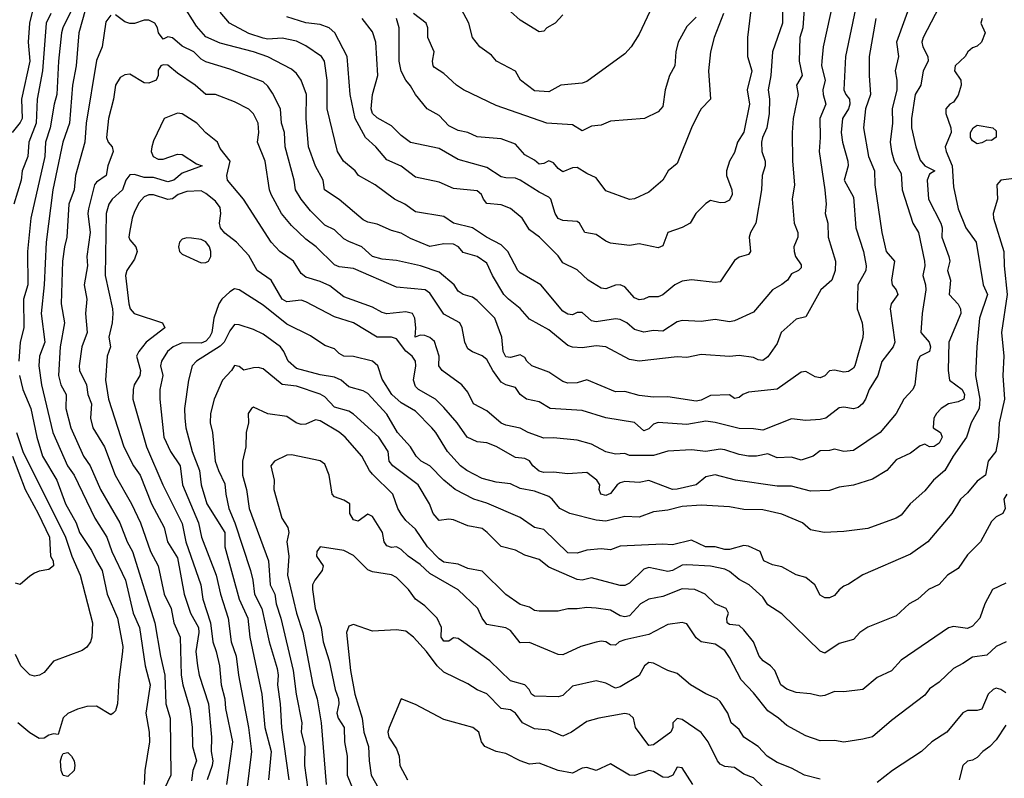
# Model space of a CAD drawing. Header units: metres. Extents: x -46681 to -43747, y -240911 to -237677.
# Tile 729 of 1056: x -45966 to -45863, y -238372 to -238292. Entities that reach past the tile are written whole.
import ezdxf

# ---------------------------------------------------------------- set-up
doc = ezdxf.new("R2010")
doc.units = ezdxf.units.M
doc.layers.add('CONTOUR_INDEX', color=1, linetype='Continuous')
doc.layers.add('CONTOUR_INTER', color=3, linetype='Continuous')

msp = doc.modelspace()

# ---------------------------------------------------------------- linework, layer by layer
at = {"layer": 'CONTOUR_INDEX'}
for points, elevation in [([(-45878.38, -238291.02), (-45879.42, -238296.02), (-45879.59, -238299.52), (-45879.4, -238300.02), (-45879.02, -238300.52), (-45878.96, -238301.02), (-45879.12, -238301.52), (-45879.74, -238302.52), (-45879.9, -238304.02), (-45879.75, -238305.02), (-45879.17, -238307.02), (-45879.16, -238307.52), (-45879.57, -238309.02), (-45878.6, -238310.8), (-45878.33, -238314.02), (-45877.53, -238316.52), (-45877.25, -238318.02), (-45877.29, -238318.52), (-45878.12, -238320.02), (-45878.2, -238322.52), (-45877.68, -238324.02), (-45877.56, -238325.02), (-45877.6, -238325.56), (-45878.44, -238328.52), (-45878.6, -238328.77), (-45879.1, -238329.11), (-45879.6, -238329.17), (-45880.6, -238328.97), (-45881.1, -238329.03), (-45881.6, -238329.58), (-45882.1, -238329.77), (-45882.6, -238329.66), (-45883.6, -238329.11), (-45884.1, -238329.18), (-45886.6, -238330.98), (-45889.6, -238331.29), (-45890.21, -238331.52), (-45890.6, -238331.86), (-45891.1, -238331.94), (-45891.6, -238331.58), (-45893.6, -238331.63), (-45894.6, -238332.12), (-45895.1, -238332.23), (-45898.1, -238331.78), (-45899.6, -238331.82), (-45901.1, -238331.62), (-45902.6, -238331.22), (-45903.6, -238331.26), (-45906.6, -238329.99), (-45907.6, -238330.3), (-45908.6, -238330.35), (-45909.1, -238330.16), (-45910.6, -238329.19), (-45912.38, -238328.52), (-45912.9, -238328.02), (-45913.1, -238327.63), (-45913.6, -238327.38), (-45914.6, -238327.63), (-45915.1, -238327.56), (-45915.37, -238327.02), (-45915.52, -238325.52), (-45916.26, -238323.52), (-45918.1, -238321.66), (-45918.6, -238321.3), (-45919.6, -238321.01), (-45920.1, -238320.67), (-45920.53, -238320.02), (-45922.1, -238318.69), (-45924.08, -238318.02), (-45926.6, -238317.46), (-45928.1, -238317.32), (-45929.1, -238317.02), (-45930.22, -238316.02), (-45931.6, -238315.47), (-45932.1, -238315.18), (-45933.1, -238314.24), (-45934.1, -238313.74), (-45935.6, -238312.23), (-45936.61, -238311.02), (-45937.19, -238310.02), (-45937.34, -238309.02), (-45938.29, -238305.52), (-45938.35, -238304.02), (-45938.66, -238303.02), (-45938.76, -238301.52), (-45939.6, -238299.87), (-45940.1, -238299.15), (-45940.6, -238298.69), (-45944.1, -238297.36), (-45946.6, -238296.6), (-45947.1, -238296.29), (-45947.88, -238295.52), (-45949.1, -238294.94), (-45950.1, -238294.05), (-45950.6, -238293.96), (-45951.1, -238294.19), (-45951.58, -238293.52), (-45951.67, -238293.02), (-45951.98, -238292.52), (-45952.6, -238292.21), (-45953.1, -238292.2), (-45954.1, -238292.57), (-45954.6, -238292.57), (-45955.1, -238292.39), (-45956.1, -238291.63)], 115), ([(-45956.6, -238291.67), (-45957.1, -238292.39), (-45957.49, -238295.02), (-45958.1, -238296.45), (-45959.16, -238303.02), (-45959.32, -238305.02), (-45960.29, -238308.52), (-45960.42, -238310.02), (-45960.99, -238311.52), (-45961.19, -238315.02), (-45961.46, -238316.02), (-45961.66, -238317.52), (-45961.81, -238322.02), (-45961.46, -238324.02), (-45961.9, -238326.52), (-45962.09, -238329.52), (-45961.83, -238330.52), (-45961.28, -238331.52), (-45961.3, -238333.02), (-45960.78, -238335.02), (-45959.45, -238338.02), (-45958.76, -238339.02), (-45957.66, -238341.52), (-45955.65, -238345.02), (-45954.88, -238347.02), (-45954.32, -238348.02), (-45951.96, -238355.52), (-45951.38, -238359.02), (-45950.9, -238361.02), (-45950.81, -238364.02), (-45950.35, -238365.52), (-45950.28, -238371.52), (-45951.71, -238374.52)], 115), ([(-45892.24, -238291.52), (-45893.22, -238294.02), (-45893.59, -238295.52), (-45893.82, -238297.52), (-45893.6, -238300.52), (-45894.58, -238301.52), (-45894.87, -238302.02), (-45895.6, -238303.52), (-45897.1, -238307.27), (-45898.05, -238308.02), (-45898.63, -238309.02), (-45900.1, -238310.28), (-45901.6, -238310.99), (-45902.1, -238311.06), (-45904.6, -238310.14), (-45905.6, -238308.77), (-45906.6, -238308.33), (-45907.6, -238307.67), (-45908.1, -238307.73), (-45909.1, -238308.14), (-45909.6, -238307.78), (-45910.1, -238307.2), (-45910.6, -238306.99), (-45911.1, -238307.27), (-45911.6, -238307.33), (-45912.1, -238306.9), (-45913.1, -238306.37), (-45914.1, -238305.23), (-45915.6, -238304.66), (-45918.1, -238304.48), (-45919.1, -238304.01), (-45920.1, -238303.81), (-45921.1, -238303.3), (-45922.1, -238302.23), (-45923.37, -238301.52), (-45924.58, -238300.02), (-45925.1, -238299.11), (-45925.6, -238298.52), (-45926.1, -238297.56), (-45926.3, -238296.52), (-45926.31, -238293.02), (-45926.58, -238292.02)], 120), ([(-45860.6, -238308.7), (-45863.1, -238309), (-45863.53, -238309.52), (-45863.48, -238311.02), (-45863.93, -238312.52), (-45863.89, -238313.02), (-45862.8, -238316.52), (-45862.77, -238318.02), (-45862.44, -238321.02), (-45863.03, -238325.02), (-45862.8, -238327.52), (-45862.91, -238329.52), (-45862.72, -238332.02), (-45863.28, -238334.52), (-45863.36, -238336.02), (-45863.65, -238337.52), (-45864.43, -238338.52), (-45864.72, -238340.02), (-45865.6, -238340.65), (-45866.6, -238341.85), (-45867.35, -238342.52), (-45868.26, -238344.02), (-45870.79, -238347.02), (-45872.6, -238348.32), (-45877.6, -238350.46), (-45879.1, -238351.47), (-45879.6, -238351.67), (-45880.1, -238352.04), (-45880.6, -238352.66), (-45881.1, -238352.89), (-45881.6, -238352.88), (-45882.1, -238352.6), (-45882.65, -238351.52), (-45883.6, -238350.76), (-45884.6, -238350.48), (-45886.1, -238349.62), (-45887.1, -238349.44), (-45888.01, -238349.02), (-45888.4, -238348.02), (-45889.6, -238347.45), (-45890.1, -238347.41), (-45891.6, -238347.83), (-45892.1, -238347.8), (-45893.1, -238347.52), (-45894.14, -238347.52), (-45895.6, -238346.83), (-45897.6, -238347.34), (-45898.6, -238347.24), (-45903.1, -238347.46), (-45904.1, -238347.84), (-45905.1, -238347.75), (-45906.6, -238347.89), (-45907.6, -238348.21), (-45908.6, -238348.16), (-45911.1, -238345.7), (-45912.1, -238345.51), (-45913.6, -238344.46), (-45917.1, -238342.96), (-45918.45, -238342.52), (-45920.42, -238341.52), (-45921.6, -238340.54), (-45923.1, -238339.03), (-45923.99, -238338.52), (-45924.52, -238338.02), (-45925.13, -238337.02), (-45926.47, -238335.52), (-45927.6, -238333.59), (-45929.6, -238331.44), (-45930.1, -238331.15), (-45931.6, -238330.71), (-45932.41, -238330.02), (-45933.1, -238329.7), (-45934.6, -238329.47), (-45937.1, -238328.81), (-45937.97, -238328.02), (-45938.4, -238327.02), (-45938.76, -238326.52), (-45940.6, -238325.2), (-45941.6, -238324.71), (-45943.1, -238324.23), (-45943.6, -238324.19), (-45944.1, -238324.85), (-45944.67, -238326.02), (-45945.1, -238326.47), (-45947.6, -238328.02), (-45948.04, -238328.52), (-45948.44, -238330.02), (-45948.85, -238333.02), (-45948.83, -238334.02), (-45948.72, -238335.02), (-45948.05, -238337.52), (-45947.29, -238339.52), (-45947.1, -238341.02), (-45946.49, -238343.02), (-45944.61, -238346.02), (-45944.63, -238347.52), (-45943.12, -238353.02), (-45942.21, -238355.02), (-45942, -238357.02), (-45940.73, -238363.02), (-45940.41, -238366.52), (-45939.75, -238369.02), (-45940.03, -238372.02)], 110), ([(-45888.1, -238372.75), (-45889.1, -238371.8), (-45890.1, -238371.43), (-45891.1, -238370.72), (-45892.1, -238370.61), (-45892.6, -238370.36), (-45892.88, -238370.02), (-45893.86, -238368.02), (-45894.6, -238367.04), (-45896.6, -238365.66), (-45897.1, -238365.58), (-45897.57, -238366.02), (-45897.55, -238366.52), (-45897.76, -238367.02), (-45899.6, -238368.35), (-45900.1, -238368.41), (-45901.5, -238366.52), (-45901.71, -238365.52), (-45902.1, -238365.15), (-45902.6, -238365.05), (-45905.33, -238365.52), (-45906.6, -238365.89), (-45908.2, -238367.02), (-45909.1, -238367.42), (-45910.6, -238366.81), (-45912.1, -238366.64), (-45913.35, -238366.02), (-45914.1, -238365.02), (-45914.6, -238364.67), (-45915.6, -238364.52), (-45917.1, -238362.98), (-45918.1, -238362.57), (-45919.1, -238361.93), (-45921.6, -238360.69), (-45922.32, -238360.02), (-45923.45, -238358.52), (-45924.8, -238357.02), (-45925.6, -238356.41), (-45926.6, -238356.25), (-45929.1, -238356.38), (-45931.1, -238355.71), (-45931.6, -238355.87), (-45931.85, -238356.52), (-45931.41, -238360.52), (-45930.95, -238363.02), (-45930.2, -238365.52), (-45930.01, -238367.02), (-45929.53, -238368.52), (-45929.46, -238370.02), (-45929.23, -238371.52), (-45927.86, -238374.02)], 105), ([(-45862.6, -238366.28), (-45863.6, -238367.81), (-45864.26, -238368.52), (-45865.02, -238369.02), (-45865.6, -238369.66), (-45866.1, -238369.95), (-45866.6, -238370.04), (-45867.09, -238370.52), (-45867.5, -238372.02)], 105)]:
    msp.add_lwpolyline(points, dxfattribs=dict(at, elevation=elevation))
at = {"layer": 'CONTOUR_INTER'}
for points, elevation in [([(-45958.6, -238288.77), (-45959.96, -238293.52), (-45960.21, -238297.02), (-45960.61, -238299.02), (-45960.94, -238303.02), (-45961.63, -238305.02), (-45962.67, -238310.02), (-45963.39, -238315.52), (-45963.6, -238320.02), (-45963.91, -238323.02), (-45963.52, -238326.02), (-45964.06, -238327.52), (-45964.13, -238328.52), (-45963.85, -238330.52), (-45962.67, -238335.52), (-45961.13, -238339.02), (-45960.42, -238340.02), (-45958.25, -238344.52), (-45957.01, -238346.52), (-45956.47, -238348.02), (-45955.03, -238351.02), (-45954.25, -238354.52), (-45953.56, -238356.02), (-45952.99, -238360.02), (-45952.44, -238362.02), (-45952.9, -238365.02), (-45952.57, -238367.02), (-45952.54, -238368.02), (-45953.01, -238371.02), (-45953.09, -238372.52)], 116), ([(-45898.6, -238288.34), (-45901.1, -238293.69), (-45901.93, -238295.02), (-45902.6, -238295.76), (-45906.6, -238298.65), (-45907.1, -238298.82), (-45909.33, -238299.02), (-45910.6, -238299.73), (-45912.1, -238299.62), (-45913.55, -238298.52), (-45914.1, -238297.55), (-45916.09, -238296.52), (-45916.6, -238295.9), (-45917.83, -238295.02), (-45918.59, -238294.02), (-45919, -238292.52), (-45919.81, -238291.02)], 122), ([(-45964.39, -238289.52), (-45965.11, -238292.52), (-45965.25, -238294.52), (-45965.09, -238296.52), (-45965.95, -238300.52), (-45965.91, -238302.52), (-45966.1, -238302.94), (-45966.96, -238304.02)], 119), ([(-45872.47, -238290.02), (-45874.07, -238294.52), (-45873.87, -238296.02), (-45874.23, -238297.52), (-45874.05, -238298.52), (-45874.05, -238299.52), (-45874.54, -238301.52), (-45874.48, -238303.02), (-45874.73, -238305.02), (-45874.61, -238306.02), (-45874.31, -238307.02), (-45873.6, -238308.33), (-45873.47, -238310.02), (-45872.37, -238313.52), (-45871.75, -238314.52), (-45871.15, -238317.52), (-45871.11, -238318.02), (-45871.32, -238319.02), (-45871.02, -238320.02), (-45871, -238320.52), (-45871.39, -238323.02), (-45871.53, -238325.02), (-45870.63, -238326.02), (-45870.49, -238326.52), (-45870.6, -238327.02), (-45871.6, -238327.52), (-45871.88, -238328.02), (-45872.14, -238330.52), (-45872.37, -238331.02), (-45873.31, -238332.02), (-45874.1, -238333.54), (-45875.8, -238335.52), (-45878.6, -238337.42), (-45879.6, -238337.52), (-45880.6, -238337.27), (-45881.1, -238337.42), (-45882.1, -238337.45), (-45882.84, -238338.02), (-45884.1, -238338.43), (-45885.1, -238338.13), (-45886.6, -238338.2), (-45887.6, -238337.76), (-45888.76, -238338.02), (-45889.6, -238338), (-45890.6, -238337.85), (-45892.1, -238337.34), (-45892.6, -238337.28), (-45894.1, -238337.52), (-45895.6, -238337.34), (-45898.1, -238337.48), (-45899.6, -238337.95), (-45902.1, -238337.93), (-45902.6, -238337.74), (-45903.6, -238337.8), (-45904.6, -238337.55), (-45906.1, -238336.76), (-45907.6, -238336.34), (-45910.1, -238336.07), (-45911.1, -238336.12), (-45912.74, -238335.52), (-45913.6, -238335.06), (-45915.1, -238334.77), (-45915.6, -238334.56), (-45917.1, -238333.24), (-45918.5, -238332.52), (-45919.1, -238331.3), (-45919.74, -238330.52), (-45921.79, -238329.02), (-45922.15, -238328.52), (-45922.12, -238327.52), (-45922.6, -238325.95), (-45923.1, -238325.55), (-45923.6, -238325.35), (-45924.1, -238325.3), (-45924.64, -238325.52), (-45924.56, -238324.52), (-45924.65, -238323.52), (-45924.9, -238323.02), (-45925.6, -238322.85), (-45927.6, -238323.06), (-45928.1, -238322.92), (-45929.1, -238322.35), (-45932.1, -238321.26), (-45933.6, -238320.13), (-45934.6, -238319.66), (-45936.1, -238319.2), (-45936.6, -238318.83), (-45937.39, -238317.52), (-45938.85, -238316.52), (-45939.75, -238315.52), (-45942.64, -238311.02), (-45944.32, -238309.02), (-45944.4, -238308.52), (-45944.05, -238307.02), (-45945.1, -238305.7), (-45945.38, -238305.02), (-45946.6, -238304.05), (-45947.57, -238303.02), (-45949.1, -238302.04), (-45949.6, -238301.98), (-45950.97, -238302.52), (-45952.1, -238304.88), (-45952.29, -238305.52), (-45952.34, -238306.02), (-45952.13, -238306.52), (-45951.6, -238306.8), (-45951.1, -238306.81), (-45949.6, -238306.3), (-45949.1, -238306.32), (-45947.6, -238307.31), (-45946.99, -238307.52), (-45949.1, -238308.29), (-45949.97, -238309.02), (-45950.6, -238309.2), (-45952.1, -238308.75), (-45953.1, -238308.74), (-45954.1, -238308.43), (-45954.6, -238308.46), (-45955.02, -238309.02), (-45955.35, -238310.02), (-45956.44, -238311.02), (-45956.81, -238311.52), (-45957.09, -238312.52), (-45957.18, -238319.02), (-45956.4, -238322.52), (-45956.39, -238323.02), (-45956.44, -238324.02), (-45956.79, -238325.52), (-45956.62, -238326.52), (-45956.97, -238327.52), (-45957.13, -238330.02), (-45956.83, -238332.02), (-45955.22, -238337.02), (-45954.2, -238339.02), (-45953.49, -238340.02), (-45952.31, -238343.02), (-45951, -238345.52), (-45950.65, -238347.02), (-45949.6, -238348.69), (-45948.87, -238352.52), (-45948.22, -238354.52), (-45947.39, -238356.02), (-45947.34, -238356.52), (-45947.65, -238358.52), (-45947.5, -238360.02), (-45947.32, -238361.02), (-45946.34, -238364.02), (-45946.01, -238367.52), (-45946.06, -238369.02), (-45945.89, -238370.02), (-45945.93, -238370.52), (-45946.48, -238372.02)], 113), ([(-45880.68, -238290.02), (-45881.76, -238295.02), (-45881.93, -238296.52), (-45881.94, -238297.02), (-45881.57, -238298.52), (-45881.8, -238299.52), (-45881.79, -238300.02), (-45881.51, -238301.02), (-45882.13, -238302.52), (-45882.08, -238304.52), (-45882.21, -238306.02), (-45881.6, -238310.02), (-45881.47, -238311.52), (-45881.56, -238312.52), (-45881.29, -238313.52), (-45881.26, -238315.02), (-45880.47, -238317.52), (-45880.5, -238318.52), (-45880.86, -238319.52), (-45882.02, -238320.52), (-45883.6, -238323.39), (-45884.6, -238323.62), (-45886.19, -238325.02), (-45886.6, -238326.19), (-45887.6, -238327.57), (-45888.1, -238327.95), (-45888.6, -238327.88), (-45889.1, -238327.64), (-45890.6, -238327.45), (-45891.6, -238327.55), (-45894.6, -238327.33), (-45896.1, -238327.66), (-45897.1, -238327.59), (-45901.1, -238328.03), (-45902.1, -238327.87), (-45904.6, -238326.51), (-45905.6, -238326.41), (-45907.1, -238326.63), (-45908.1, -238326.55), (-45908.6, -238326.39), (-45910.6, -238324.74), (-45912.6, -238323.61), (-45913.6, -238322.48), (-45914.83, -238321.52), (-45915.31, -238321.02), (-45916.5, -238319.02), (-45917.1, -238317.75), (-45918.1, -238317.02), (-45919.6, -238316.6), (-45920.08, -238316.02), (-45920.6, -238315.75), (-45921.6, -238315.71), (-45923.1, -238316), (-45925.1, -238315.14), (-45926.1, -238314.58), (-45927.1, -238314.32), (-45928.6, -238313.64), (-45929.6, -238313.42), (-45930.1, -238313.17), (-45932.6, -238311.06), (-45934.15, -238310.02), (-45934.29, -238309.02), (-45935.1, -238307.54), (-45935.83, -238305.52), (-45936.06, -238302.52), (-45936.02, -238300.02), (-45936.61, -238298.52), (-45937.1, -238297.8), (-45937.6, -238297.37), (-45940.1, -238296.07), (-45941.6, -238295.53), (-45945.1, -238294.63), (-45946.6, -238293.94), (-45947.6, -238292.82), (-45949.1, -238290.44)], 116), ([(-45886, -238289.52), (-45886.06, -238292.52), (-45887.11, -238295.52), (-45887.27, -238298.02), (-45887.56, -238299.52), (-45887.4, -238300.52), (-45887.43, -238302.02), (-45887.7, -238303.52), (-45888.15, -238304.52), (-45888.25, -238305.02), (-45888.23, -238306.02), (-45887.87, -238307.02), (-45887.87, -238307.52), (-45888.19, -238308.52), (-45888.26, -238310.02), (-45888.84, -238313.52), (-45889.41, -238314.52), (-45889.53, -238315.02), (-45889.42, -238316.52), (-45889.6, -238316.83), (-45890.6, -238317.12), (-45891.1, -238317.47), (-45892.6, -238319.69), (-45893.1, -238319.78), (-45895.6, -238319.5), (-45896.6, -238319.63), (-45897.37, -238320.02), (-45898.6, -238321.05), (-45899.1, -238321.26), (-45900.1, -238321.26), (-45900.6, -238321.51), (-45901.1, -238321.59), (-45901.6, -238321.39), (-45902.6, -238320.22), (-45903.09, -238320.02), (-45903.6, -238320.04), (-45904.6, -238320.44), (-45905.1, -238320.37), (-45906.46, -238319.52), (-45907.6, -238318.43), (-45909.1, -238317.7), (-45909.6, -238316.97), (-45911.58, -238315.02), (-45912.6, -238314.22), (-45913.38, -238313.02), (-45914.6, -238311.98), (-45915.6, -238311.6), (-45917.1, -238311.47), (-45917.46, -238311.02), (-45917.66, -238310.52), (-45918.1, -238310.13), (-45920.6, -238309.89), (-45922.1, -238309.24), (-45924.6, -238308.71), (-45926.1, -238307.53), (-45927.6, -238306.88), (-45928.75, -238305.52), (-45929.85, -238304.52), (-45930.94, -238302.52), (-45931.44, -238300.02), (-45931.77, -238296.02), (-45933.07, -238293.52), (-45933.67, -238293.02), (-45934.6, -238292.65), (-45936.1, -238292.48), (-45938.1, -238291.84)], 118), ([(-45960.63, -238291.02), (-45961.64, -238293.02), (-45961.78, -238293.52), (-45962.09, -238296.52), (-45962.27, -238300.02), (-45962.55, -238301.02), (-45962.94, -238303.52), (-45963.43, -238305.02), (-45963.53, -238306.52), (-45964.97, -238313.02), (-45965.32, -238316.52), (-45965.3, -238320.02), (-45965.76, -238321.52), (-45965.72, -238324.52), (-45966.1, -238326.02), (-45966.26, -238328.02)], 117), ([(-45869.6, -238290.8), (-45871.29, -238294.02), (-45871.43, -238294.52), (-45871.31, -238295.02), (-45870.77, -238296.02), (-45870.74, -238296.52), (-45871.27, -238297.52), (-45871.53, -238299.02), (-45872.11, -238300.02), (-45872.5, -238302.52), (-45872.5, -238303.52), (-45872.06, -238305.52), (-45871.6, -238306.93), (-45871.1, -238307.5), (-45870.05, -238308.02), (-45870.6, -238308.37), (-45870.86, -238309.02), (-45870.72, -238311.02), (-45869.42, -238313.52), (-45869.26, -238314.02), (-45869.3, -238315.02), (-45868.58, -238317.02), (-45868.48, -238317.52), (-45868.7, -238318.52), (-45868.41, -238319.52), (-45868.54, -238321.02), (-45867.6, -238322.04), (-45867.35, -238322.52), (-45867.3, -238323.02), (-45868.59, -238326.02), (-45868.64, -238329.02), (-45868.49, -238330.02), (-45867.18, -238331.02), (-45866.94, -238331.52), (-45867, -238332.02), (-45867.6, -238332.32), (-45868.6, -238332.51), (-45869.38, -238333.02), (-45869.88, -238333.52), (-45870.15, -238334.02), (-45870.22, -238335.02), (-45869.44, -238335.52), (-45869.26, -238336.02), (-45869.6, -238336.66), (-45870.1, -238336.98), (-45870.6, -238337.04), (-45871.1, -238336.74), (-45871.6, -238336.93), (-45872.6, -238337.71), (-45874.1, -238338.41), (-45875.1, -238339.53), (-45876.6, -238340.42), (-45878.6, -238341.05), (-45880.1, -238341.25), (-45881.1, -238341.61), (-45883.1, -238341.7), (-45885.1, -238341.17), (-45886.6, -238341.15), (-45890.98, -238340.52), (-45893.1, -238339.98), (-45894.1, -238340.19), (-45895.1, -238341.03), (-45897.1, -238341.49), (-45897.6, -238341.51), (-45900.1, -238340.58), (-45901.1, -238340.78), (-45902.6, -238340.67), (-45903.1, -238340.8), (-45903.4, -238341.02), (-45904.1, -238341.94), (-45904.6, -238342.13), (-45905.13, -238342.02), (-45905.29, -238341.52), (-45905.22, -238341.02), (-45905.55, -238340.52), (-45906.6, -238339.73), (-45908.6, -238339.86), (-45910.1, -238339.7), (-45911.1, -238339.73), (-45911.6, -238339.57), (-45912.27, -238339.02), (-45912.6, -238338.5), (-45913.1, -238338.25), (-45914.1, -238338.16), (-45916.1, -238336.98), (-45917.1, -238336.62), (-45918.1, -238336.49), (-45919.18, -238336.02), (-45920.21, -238334.52), (-45921.6, -238332.89), (-45922.5, -238332.02), (-45924.28, -238331.02), (-45924.6, -238330.69), (-45924.8, -238330.02), (-45924.54, -238328.52), (-45924.58, -238328.02), (-45924.93, -238327.52), (-45925.6, -238326.97), (-45926.6, -238325.67), (-45927.1, -238325.5), (-45928.6, -238325.52), (-45931.1, -238323.99), (-45933.1, -238323.39), (-45936.1, -238321.79), (-45936.6, -238321.63), (-45938.1, -238321.78), (-45938.6, -238321.53), (-45939.75, -238319.52), (-45941.21, -238318.52), (-45942.1, -238316.92), (-45943.39, -238315.52), (-45944.6, -238314.6), (-45945.06, -238314.02), (-45945.17, -238313.52), (-45945.02, -238312.52), (-45945.1, -238311.89), (-45945.6, -238311.21), (-45946.6, -238310.41), (-45947.1, -238310.14), (-45948.6, -238310.19), (-45949.52, -238310.52), (-45950.1, -238310.99), (-45950.6, -238311.05), (-45952.1, -238310.57), (-45952.6, -238310.54), (-45953.1, -238310.78), (-45953.6, -238311.35), (-45954.1, -238312.29), (-45954.35, -238313.02), (-45954.61, -238314.52), (-45954.68, -238315.02), (-45954.6, -238315.29), (-45953.97, -238316.02), (-45953.82, -238316.52), (-45954.1, -238317.32), (-45954.91, -238318.52), (-45955.04, -238319.02), (-45954.69, -238322.02), (-45954.57, -238322.52), (-45954.15, -238323.02), (-45951.17, -238324.02), (-45950.91, -238324.52), (-45952.88, -238326.02), (-45953.64, -238327.02), (-45953.88, -238327.52), (-45953.46, -238329.02), (-45953.55, -238329.52), (-45954.12, -238330.52), (-45954.25, -238331.02), (-45954.26, -238332.02), (-45952.84, -238337.02), (-45951.13, -238341.02), (-45949.1, -238345.08), (-45948.72, -238347.02), (-45947.15, -238351.52), (-45946.94, -238353.02), (-45946.11, -238355.52), (-45945.88, -238357.52), (-45945.51, -238358.52), (-45945.19, -238360.02), (-45945, -238362.02), (-45944.61, -238363.52), (-45944.53, -238364.52), (-45943.81, -238368.02), (-45944.45, -238372.52)], 112), ([(-45883.72, -238290.52), (-45883.92, -238293.02), (-45884.21, -238294.02), (-45884.29, -238296.52), (-45883.98, -238298.02), (-45884.58, -238299.02), (-45884.41, -238300.02), (-45884.91, -238302.52), (-45885.03, -238304.02), (-45884.99, -238307.02), (-45884.79, -238309.52), (-45885.02, -238311.02), (-45884.81, -238313.52), (-45884.44, -238314.52), (-45884.44, -238315.02), (-45884.84, -238316.02), (-45884.83, -238316.52), (-45884.69, -238317.02), (-45884.1, -238317.91), (-45884.1, -238318.24), (-45884.35, -238318.52), (-45885.1, -238318.87), (-45885.52, -238319.52), (-45886.1, -238319.99), (-45887.1, -238320.54), (-45889.1, -238322.87), (-45891.1, -238323.8), (-45891.6, -238323.89), (-45893.1, -238323.65), (-45894.6, -238323.87), (-45896.6, -238323.76), (-45897.1, -238323.89), (-45898.6, -238324.88), (-45899.6, -238324.81), (-45900.6, -238324.97), (-45901.6, -238324.69), (-45902.41, -238324.02), (-45903.1, -238323.64), (-45903.6, -238323.59), (-45905.6, -238323.91), (-45906.1, -238323.78), (-45907.1, -238322.92), (-45907.6, -238322.93), (-45908.1, -238323.15), (-45908.6, -238323.1), (-45909.1, -238322.79), (-45911.42, -238320.02), (-45913.6, -238318.76), (-45913.83, -238318.52), (-45914.88, -238316.52), (-45915.6, -238315.82), (-45917.14, -238315.02), (-45918.59, -238314.02), (-45920.6, -238313.53), (-45921.6, -238312.83), (-45924.6, -238312.35), (-45925.71, -238311.52), (-45926.78, -238311.02), (-45928.84, -238309.52), (-45930.58, -238308.52), (-45930.93, -238308.02), (-45932.16, -238307.02), (-45932.77, -238306.02), (-45933.87, -238301.52), (-45933.86, -238298.52), (-45934.14, -238296.52), (-45934.47, -238296.02), (-45936.1, -238294.92), (-45937.1, -238294.43), (-45938.6, -238294.08), (-45940.1, -238294.19), (-45940.6, -238294.1), (-45942.1, -238293.62), (-45944.14, -238292.52), (-45945.1, -238291.37)], 117), ([(-45889.3, -238290.52), (-45889.72, -238294.02), (-45889.71, -238296.02), (-45889.28, -238297.52), (-45889.77, -238299.52), (-45889.5, -238301.02), (-45890.1, -238303.97), (-45890.77, -238305.02), (-45891.1, -238306.1), (-45891.61, -238307.02), (-45891.92, -238308.02), (-45891.93, -238308.52), (-45891.37, -238310.02), (-45891.33, -238310.52), (-45891.6, -238311.1), (-45892.1, -238311.37), (-45892.6, -238311.38), (-45893.6, -238311.14), (-45894.1, -238311.45), (-45895.16, -238312.52), (-45895.75, -238313.52), (-45896.6, -238314), (-45898.1, -238314.51), (-45898.6, -238315.93), (-45899.1, -238316.11), (-45901.1, -238315.7), (-45902.1, -238315.89), (-45904.1, -238315.62), (-45904.6, -238315.44), (-45905.6, -238314.71), (-45906.81, -238314.52), (-45907.35, -238313.52), (-45907.6, -238313.36), (-45909.1, -238313.27), (-45909.6, -238313.04), (-45909.93, -238312.52), (-45910.38, -238311.02), (-45910.6, -238310.79), (-45911.6, -238310.29), (-45913.6, -238309), (-45914.1, -238308.8), (-45915.1, -238308.78), (-45915.6, -238308.65), (-45917.1, -238307.68), (-45920.1, -238306.84), (-45922.1, -238305.68), (-45925.1, -238305.06), (-45926.1, -238304.34), (-45927.1, -238303.3), (-45928.6, -238302.46), (-45929.1, -238302.02), (-45929.23, -238301.52), (-45929.12, -238300.02), (-45928.55, -238298.02), (-45928.75, -238294.52), (-45929.1, -238293.43), (-45930.19, -238292.02)], 119), ([(-45909.1, -238291.64), (-45909.93, -238292.52), (-45910.8, -238293.02), (-45911.1, -238293.36), (-45911.6, -238293.43), (-45913.6, -238292.19), (-45914.6, -238291.28)], 123), ([(-45962.88, -238291.52), (-45963.37, -238292.52), (-45963.77, -238297.52), (-45964.33, -238300.52), (-45964.43, -238303.02), (-45965.21, -238305.02), (-45965.31, -238306.52), (-45965.89, -238308.02), (-45966.01, -238309.02), (-45966.76, -238311.52)], 118), ([(-45876.23, -238292.02), (-45876.94, -238296.02), (-45876.96, -238298.02), (-45876.79, -238300.02), (-45877.32, -238301.52), (-45877.53, -238303.52), (-45877, -238306.52), (-45876.38, -238308.02), (-45876.35, -238309.52), (-45875.63, -238314.52), (-45875.16, -238316.52), (-45874.3, -238317.52), (-45874.59, -238319.52), (-45874.54, -238320.02), (-45874.1, -238320.54), (-45873.93, -238321.02), (-45874.65, -238322.02), (-45874.74, -238322.52), (-45874.25, -238326.02), (-45874.44, -238326.52), (-45875.6, -238328.08), (-45876.05, -238329.52), (-45876.96, -238331.02), (-45877.33, -238332.02), (-45877.65, -238332.52), (-45878.1, -238332.91), (-45878.6, -238333.05), (-45879.6, -238332.87), (-45880.1, -238332.93), (-45881.5, -238334.02), (-45882.1, -238334.17), (-45883.6, -238334.25), (-45885.1, -238334.09), (-45888.1, -238335.29), (-45889.1, -238335.13), (-45890.6, -238335.1), (-45893.1, -238334.46), (-45894.1, -238334.34), (-45896.1, -238334.67), (-45899.1, -238334.49), (-45899.6, -238334.65), (-45900.1, -238335.13), (-45900.6, -238335.34), (-45901.6, -238334.46), (-45904.6, -238333.98), (-45907.1, -238333.2), (-45910.43, -238333.02), (-45911.6, -238332.3), (-45912.93, -238332.02), (-45913.6, -238331.52), (-45914.1, -238330.8), (-45915.1, -238330.51), (-45915.6, -238330.22), (-45916.47, -238329.02), (-45917.1, -238327.86), (-45917.6, -238327.46), (-45918.6, -238327.05), (-45919.1, -238326.72), (-45919.42, -238326.02), (-45919.7, -238324.52), (-45919.92, -238324.02), (-45921.6, -238323.1), (-45923.1, -238320.89), (-45923.57, -238320.52), (-45926.6, -238320.24), (-45931.1, -238318.3), (-45932.6, -238318.12), (-45933.1, -238317.92), (-45935.02, -238316.02), (-45936.1, -238315.23), (-45937.6, -238313.78), (-45938.65, -238312.52), (-45939.74, -238310.52), (-45939.92, -238310.02), (-45940.38, -238307.02), (-45941.17, -238305.02), (-45941.03, -238304.02), (-45941.1, -238303.02), (-45941.6, -238302.05), (-45942.1, -238301.57), (-45943.6, -238300.8), (-45945.6, -238300.03), (-45946.6, -238300.02), (-45947.73, -238299.02), (-45949.6, -238297.79), (-45950.6, -238296.93), (-45951.1, -238296.91), (-45951.33, -238297.02), (-45951.6, -238297.45), (-45951.61, -238298.02), (-45951.83, -238298.52), (-45952.6, -238298.83), (-45953.1, -238298.79), (-45954.6, -238297.88), (-45955.1, -238297.95), (-45955.6, -238298.23), (-45956.11, -238299.02), (-45956.29, -238300.52), (-45956.84, -238302.52), (-45957.04, -238304.52), (-45956.85, -238305.02), (-45956.43, -238305.52), (-45956.33, -238306.02), (-45956.89, -238307.52), (-45957.06, -238308.52), (-45958.1, -238309.23), (-45958.29, -238309.52), (-45958.92, -238312.02), (-45958.99, -238312.52), (-45958.76, -238314.52), (-45959.09, -238317.02), (-45959.05, -238318.02), (-45959.37, -238320.02), (-45959.11, -238321.52), (-45959.23, -238323.02), (-45959.07, -238325.02), (-45959.62, -238326.52), (-45959.91, -238328.52), (-45959.87, -238329.02), (-45959.14, -238330.52), (-45959.01, -238331.52), (-45958.61, -238332.52), (-45958.71, -238334.02), (-45958.47, -238335.02), (-45957.24, -238337.02), (-45956.12, -238340.02), (-45954.43, -238343.02), (-45953.46, -238345.02), (-45952.43, -238348.02), (-45951.62, -238349.52), (-45950.97, -238352.52), (-45950.26, -238354.02), (-45949.97, -238355.52), (-45949.31, -238357.02), (-45949.21, -238361.02), (-45949.03, -238362.02), (-45948.29, -238364.52), (-45948.06, -238366.52), (-45948.02, -238368.52), (-45947.58, -238370.02), (-45947.99, -238371.02), (-45948.1, -238372.12)], 114), ([(-45865.09, -238292.02), (-45865.23, -238292.52), (-45864.77, -238293.52), (-45865.15, -238294.52), (-45865.6, -238294.94), (-45866.1, -238295.1), (-45866.58, -238295.52), (-45866.87, -238296.02), (-45867.92, -238297.02), (-45867.99, -238297.52), (-45867.33, -238298.52), (-45867.28, -238299.02), (-45867.6, -238300.1), (-45868.1, -238300.81), (-45868.48, -238301.02), (-45868.88, -238301.52), (-45868.89, -238302.02), (-45868.35, -238303.52), (-45868.33, -238304.02), (-45868.96, -238305.52), (-45868.87, -238306.02), (-45868.24, -238307.52), (-45868.1, -238309.7), (-45867.58, -238312.02), (-45866.78, -238314.02), (-45865.7, -238315.52), (-45864.97, -238320.02), (-45864.53, -238321.02), (-45865.36, -238323.52), (-45865.62, -238326.52), (-45865.77, -238329.52), (-45865.32, -238332.02), (-45865.38, -238333.02), (-45866.24, -238334.52), (-45866.72, -238336.02), (-45868.13, -238338.02), (-45869, -238339.52), (-45870.2, -238340.52), (-45871.1, -238341.66), (-45872.64, -238343.02), (-45873.6, -238344.22), (-45874.1, -238344.52), (-45877.1, -238345.61), (-45879.6, -238345.92), (-45881.67, -238346.02), (-45883.1, -238345.76), (-45883.96, -238345.02), (-45886.1, -238344.11), (-45888.1, -238343.66), (-45890.1, -238343.6), (-45891.6, -238343.35), (-45894.6, -238343.17), (-45896.6, -238343.29), (-45898.1, -238343.69), (-45899.6, -238343.87), (-45901.1, -238344.43), (-45902.6, -238344.36), (-45904.6, -238344.84), (-45905.6, -238344.74), (-45908.37, -238344.02), (-45909.44, -238343.52), (-45910.23, -238342.52), (-45910.6, -238342.24), (-45912.1, -238341.7), (-45913.6, -238341.41), (-45914.6, -238340.92), (-45916.1, -238340.74), (-45917.6, -238340.35), (-45919.21, -238339.52), (-45919.87, -238339.02), (-45921.22, -238337.52), (-45922.44, -238335.52), (-45922.87, -238335.02), (-45924.6, -238333.29), (-45926.1, -238332.42), (-45927.07, -238331.52), (-45928.1, -238329.92), (-45928.54, -238328.52), (-45929.1, -238328.03), (-45931.1, -238327.55), (-45932.1, -238327.51), (-45932.6, -238327.24), (-45933.1, -238326.72), (-45934.1, -238326.38), (-45935.6, -238325.36), (-45938.1, -238324.14), (-45940.6, -238322.16), (-45943.1, -238320.52), (-45943.6, -238320.43), (-45944.1, -238320.76), (-45944.92, -238321.52), (-45945.25, -238322.02), (-45945.78, -238323.52), (-45945.99, -238325.02), (-45946.21, -238325.52), (-45946.6, -238325.93), (-45947.1, -238326.13), (-45949.1, -238326.09), (-45950.03, -238326.52), (-45950.65, -238327.02), (-45951.26, -238328.02), (-45951.36, -238328.52), (-45951.11, -238329.52), (-45951.45, -238331.02), (-45951.45, -238332.02), (-45951.01, -238336.02), (-45950.32, -238337.52), (-45949.3, -238339.02), (-45949.07, -238341.02), (-45947.39, -238345.02), (-45947.06, -238346.52), (-45945.54, -238350.52), (-45945.08, -238352.52), (-45944.28, -238355.02), (-45943.94, -238357.52), (-45943.41, -238359.02), (-45943.18, -238361.02), (-45942.12, -238366.52), (-45941.8, -238369.02), (-45942.3, -238373.02)], 111), ([(-45895.1, -238291.89), (-45896.1, -238292.87), (-45897.02, -238294.52), (-45897.24, -238295.52), (-45897.34, -238297.02), (-45897.92, -238298.02), (-45898.37, -238299.52), (-45898.6, -238301.26), (-45899.1, -238301.84), (-45900.53, -238302.52), (-45904.1, -238302.81), (-45905.1, -238303.24), (-45906.1, -238303.35), (-45907.1, -238303.85), (-45908.1, -238303.2), (-45910.78, -238303.02), (-45916.1, -238301.18), (-45919.54, -238299.52), (-45920.29, -238299.02), (-45921.6, -238297.81), (-45922.6, -238297.19), (-45922.74, -238297.02), (-45922.8, -238296.52), (-45922.63, -238295.52), (-45923.28, -238294.02), (-45923.3, -238293.02), (-45923.46, -238292.52), (-45924.8, -238291.52)], 121), ([(-45866.03, -238303.52), (-45865.6, -238303.23), (-45863.95, -238303.52), (-45863.6, -238303.82), (-45863.6, -238304.5), (-45864.1, -238304.84), (-45864.6, -238304.8), (-45865.1, -238305.11), (-45865.6, -238305.19), (-45866.1, -238304.9), (-45866.31, -238304.52), (-45866.31, -238304.02), (-45866.03, -238303.52)], 111), ([(-45949.1, -238315.23), (-45949.36, -238315.52), (-45949.47, -238316.02), (-45949.37, -238316.52), (-45949.1, -238316.78), (-45947.1, -238317.7), (-45946.6, -238317.68), (-45946.32, -238317.52), (-45946.1, -238317.02), (-45946.1, -238316.52), (-45946.24, -238316.02), (-45946.6, -238315.49), (-45947.1, -238315.26), (-45948.1, -238315.12), (-45948.6, -238315.08), (-45949.1, -238315.23)], 111), ([(-45862.49, -238342.02), (-45862.79, -238342.52), (-45862.66, -238343.52), (-45862.92, -238344.02), (-45863.6, -238344.37), (-45864.1, -238344.87), (-45865.25, -238347.02), (-45866.6, -238348.39), (-45867.6, -238349.82), (-45868.71, -238350.52), (-45869.6, -238351.51), (-45870.72, -238352.02), (-45871.83, -238353.02), (-45872.74, -238353.52), (-45874.1, -238354.79), (-45877.1, -238355.96), (-45877.93, -238356.52), (-45878.6, -238357.28), (-45880.1, -238357.7), (-45881.6, -238358.72), (-45882.1, -238358.5), (-45886.1, -238354.57), (-45887.6, -238353.64), (-45888.1, -238352.84), (-45889.55, -238351.52), (-45890.6, -238350.98), (-45891.6, -238350.13), (-45892.1, -238349.88), (-45893.6, -238349.56), (-45896.1, -238349.41), (-45896.6, -238349.46), (-45897.6, -238350.01), (-45898.1, -238350.14), (-45900.1, -238349.7), (-45900.6, -238349.89), (-45902.1, -238351.37), (-45902.6, -238351.59), (-45903.1, -238351.6), (-45906.1, -238350.79), (-45907.1, -238351.03), (-45907.6, -238350.95), (-45910.6, -238349.66), (-45911.6, -238348.85), (-45913.1, -238348.4), (-45914.1, -238347.9), (-45915.6, -238347.5), (-45917.05, -238346.02), (-45917.6, -238345.62), (-45919.1, -238345.34), (-45920.6, -238344.71), (-45921.1, -238344.63), (-45922.1, -238344.76), (-45922.75, -238344.02), (-45923.11, -238343.02), (-45924.31, -238341.02), (-45926.98, -238339.02), (-45927.34, -238338.52), (-45927.45, -238337.52), (-45928.43, -238336.02), (-45931.1, -238333.6), (-45931.6, -238333.3), (-45933.1, -238332.88), (-45934.1, -238331.79), (-45934.6, -238331.48), (-45937.1, -238330.64), (-45938.6, -238330.49), (-45940.6, -238328.84), (-45941.1, -238328.69), (-45941.6, -238328.72), (-45942.6, -238328.99), (-45943.1, -238328.58), (-45943.6, -238328.5), (-45943.9, -238329.02), (-45944.86, -238330.02), (-45945.72, -238332.02), (-45946.11, -238333.52), (-45946.16, -238334.52), (-45945.92, -238335.52), (-45945.62, -238338.52), (-45945.29, -238339.52), (-45944.6, -238340.93), (-45944.51, -238342.02), (-45944.21, -238343.52), (-45943.57, -238345.02), (-45941.93, -238350.02), (-45941.66, -238351.02), (-45941.49, -238352.52), (-45940.71, -238354.02), (-45939.95, -238357.52), (-45939.1, -238360.32), (-45939, -238361.02), (-45939.08, -238362.02), (-45938.8, -238364.02), (-45938.65, -238366.52), (-45937.88, -238372.02)], 109), ([(-45966.18, -238329.52), (-45965.83, -238331.02), (-45965, -238333.02), (-45964.37, -238336.02), (-45963.75, -238338.02), (-45962.26, -238340.52), (-45961.35, -238343.02), (-45960.22, -238345.02), (-45959.87, -238346.02), (-45958.6, -238347.92), (-45958.1, -238349.02), (-45957.48, -238350.02), (-45956.98, -238352.52), (-45955.89, -238355.02), (-45955.33, -238358.02), (-45955.35, -238358.52), (-45955.75, -238361.52), (-45955.88, -238364.02), (-45956.1, -238364.78), (-45956.33, -238365.02), (-45956.6, -238365.17), (-45958.1, -238364.29), (-45959.1, -238364.3), (-45960.1, -238364.58), (-45961.1, -238365.03), (-45961.6, -238365.51), (-45962.1, -238367.24), (-45962.6, -238367.17), (-45963.1, -238367.32), (-45963.6, -238367.65), (-45964.1, -238367.67), (-45965.1, -238367.08), (-45966.34, -238366.02)], 117), ([(-45862.6, -238351.34), (-45863.98, -238352.02), (-45864.78, -238353.52), (-45865.33, -238355.02), (-45866.1, -238355.86), (-45866.6, -238356.13), (-45868.1, -238355.91), (-45868.6, -238356.03), (-45873.6, -238359.44), (-45874.6, -238360.55), (-45876.1, -238361.25), (-45877.6, -238362.52), (-45879.6, -238362.77), (-45880.6, -238362.72), (-45881.6, -238363.16), (-45882.1, -238363.21), (-45883.1, -238362.97), (-45884.6, -238362.84), (-45885.6, -238362.48), (-45886.22, -238362.02), (-45886.85, -238360.52), (-45887.31, -238360.02), (-45888.09, -238359.52), (-45888.49, -238359.02), (-45889.09, -238357.52), (-45890.1, -238356.25), (-45890.6, -238355.81), (-45891.6, -238355.68), (-45891.84, -238355.52), (-45891.89, -238355.02), (-45891.7, -238354.52), (-45891.96, -238354.02), (-45893.1, -238353.51), (-45894.17, -238352.52), (-45895.24, -238352.02), (-45896.6, -238351.94), (-45898.6, -238352.74), (-45900.1, -238353.05), (-45900.95, -238353.52), (-45902.1, -238354.78), (-45902.6, -238354.89), (-45903.1, -238354.78), (-45904.1, -238354.2), (-45905.6, -238353.97), (-45906.6, -238353.9), (-45907.6, -238354.06), (-45908.6, -238354.05), (-45909.6, -238354.28), (-45911.6, -238354.29), (-45912.1, -238354.21), (-45912.6, -238353.86), (-45913.6, -238353.58), (-45915.1, -238352.55), (-45917.6, -238350.09), (-45919.1, -238349.81), (-45920.1, -238349.37), (-45921.6, -238349.15), (-45922.1, -238348.78), (-45923.34, -238347.52), (-45924.6, -238345.69), (-45925.6, -238344.76), (-45926.1, -238344.12), (-45926.44, -238343.52), (-45926.97, -238342.02), (-45929.1, -238339.91), (-45929.43, -238339.52), (-45930.24, -238338.02), (-45931.99, -238336.02), (-45932.6, -238335.49), (-45934.6, -238334.31), (-45935.1, -238334.21), (-45936.1, -238334.66), (-45936.6, -238334.7), (-45937.13, -238334.52), (-45938.1, -238333.86), (-45940.1, -238333.56), (-45941.6, -238332.87), (-45941.81, -238333.02), (-45942.17, -238333.52), (-45942.11, -238334.52), (-45942.38, -238335.52), (-45942.42, -238337.02), (-45942.75, -238338.52), (-45942.74, -238340.02), (-45942.33, -238341.52), (-45942.04, -238343.52), (-45940.04, -238349.02), (-45939.84, -238351.52), (-45939.36, -238352.52), (-45939.23, -238353.52), (-45938.73, -238355.02), (-45937.43, -238360.52), (-45937.11, -238363.02), (-45936.51, -238366.02), (-45936.6, -238367.02), (-45936.21, -238368.52), (-45936.23, -238370.52), (-45935.89, -238373.02)], 108), ([(-45966.49, -238335.52), (-45965.82, -238337.52), (-45961.33, -238346.52), (-45960.68, -238348.52), (-45959.81, -238350.52), (-45958.52, -238355.52), (-45958.58, -238357.02), (-45958.72, -238357.52), (-45959.1, -238358.06), (-45959.6, -238358.41), (-45962.6, -238359.54), (-45963.6, -238360.75), (-45964.09, -238361.02), (-45964.6, -238361.11), (-45965.1, -238361), (-45966.05, -238360.02), (-45966.6, -238358.85)], 118), ([(-45862.54, -238357.52), (-45863.6, -238358.02), (-45864.6, -238358.92), (-45866.1, -238359.11), (-45867.1, -238359.8), (-45868.1, -238360.3), (-45869.6, -238361.77), (-45870.6, -238362.44), (-45871.1, -238363.12), (-45874.6, -238365.78), (-45876.6, -238367.48), (-45877.6, -238367.75), (-45879.6, -238368.06), (-45880.6, -238367.88), (-45882.1, -238367.91), (-45883.6, -238367.38), (-45885.6, -238366.29), (-45886.47, -238365.52), (-45887.6, -238364.76), (-45889.1, -238362.88), (-45890.38, -238361.52), (-45891.6, -238359.15), (-45892.1, -238358.43), (-45893.1, -238357.77), (-45894.6, -238357.52), (-45895.1, -238357.1), (-45896.1, -238355.63), (-45896.6, -238355.5), (-45898.1, -238355.68), (-45900.1, -238356.75), (-45902.6, -238357.29), (-45903.21, -238357.52), (-45903.6, -238357.86), (-45904.1, -238357.82), (-45904.6, -238357.52), (-45905.1, -238357.45), (-45905.6, -238357.55), (-45907.24, -238358.02), (-45909.1, -238358.89), (-45909.6, -238358.86), (-45912.6, -238357.59), (-45913.6, -238357.61), (-45914.6, -238356.32), (-45915.1, -238356.05), (-45917.1, -238355.68), (-45917.57, -238355.02), (-45918.03, -238354.02), (-45920.1, -238352.05), (-45923.1, -238350.34), (-45924.1, -238349.39), (-45925.36, -238348.52), (-45926.1, -238347.82), (-45926.6, -238347.55), (-45927.1, -238347.59), (-45927.6, -238347.43), (-45927.87, -238347.02), (-45928.05, -238346.02), (-45929.1, -238344.34), (-45929.6, -238344.1), (-45930.6, -238344.83), (-45931.1, -238344.7), (-45931.49, -238344.02), (-45931.48, -238343.02), (-45932.1, -238342.63), (-45933.1, -238342.3), (-45933.35, -238342.02), (-45933.64, -238340.02), (-45934.1, -238338.86), (-45934.6, -238338.51), (-45937.6, -238337.87), (-45938.1, -238337.92), (-45939.39, -238338.52), (-45939.78, -238339.02), (-45939.44, -238340.52), (-45939.46, -238341.52), (-45938.62, -238344.52), (-45938.01, -238345.52), (-45937.89, -238346.02), (-45938.11, -238347.02), (-45937.88, -238348.52), (-45938.02, -238350.52), (-45937.09, -238354.52), (-45936.42, -238356.52), (-45935.37, -238362.02), (-45934.93, -238363.52), (-45934.5, -238366.02), (-45933.98, -238372.52)], 107), ([(-45966.9, -238338.02), (-45965.58, -238341.52), (-45964.21, -238344.02), (-45963.04, -238346.52), (-45962.92, -238348.52), (-45962.63, -238349.02), (-45962.59, -238349.52), (-45963.1, -238349.93), (-45964.1, -238350.1), (-45964.6, -238350.31), (-45965.1, -238350.6), (-45966.1, -238351.5), (-45966.6, -238351.34)], 119), ([(-45882.1, -238371.94), (-45883.72, -238371.52), (-45885.1, -238370.79), (-45886.6, -238370.2), (-45887.66, -238369.52), (-45888.6, -238368.52), (-45890.1, -238367.52), (-45890.6, -238366.73), (-45891.43, -238366.02), (-45891.79, -238365.02), (-45892.6, -238363.8), (-45892.9, -238363.52), (-45894.1, -238362.98), (-45895.7, -238362.02), (-45897.1, -238360.85), (-45898.1, -238360.54), (-45899.6, -238359.76), (-45900.1, -238359.7), (-45900.55, -238360.02), (-45901.1, -238361.04), (-45903.1, -238362.25), (-45903.6, -238362.37), (-45904.6, -238361.85), (-45905.6, -238361.62), (-45908.1, -238362.17), (-45909.1, -238363.14), (-45909.6, -238363.28), (-45912.1, -238363.21), (-45912.39, -238363.02), (-45912.64, -238362.52), (-45913.1, -238362.02), (-45914.6, -238361.6), (-45916.78, -238359.52), (-45920.1, -238357.16), (-45920.6, -238357.1), (-45921.1, -238357.43), (-45921.6, -238357.44), (-45921.88, -238357.02), (-45921.86, -238356.02), (-45922.33, -238355.02), (-45923.6, -238353.73), (-45924.6, -238353.03), (-45925.33, -238352.02), (-45926.6, -238350.76), (-45927.1, -238350.48), (-45929.1, -238350.16), (-45929.6, -238349.95), (-45931.1, -238348.43), (-45932.1, -238347.92), (-45934.6, -238347.53), (-45934.96, -238348.02), (-45934.97, -238348.52), (-45934.3, -238349.52), (-45934.38, -238350.02), (-45935.17, -238351.02), (-45935.39, -238351.52), (-45935.4, -238352.02), (-45935.14, -238354.02), (-45934.49, -238356.02), (-45934.3, -238357.52), (-45933.66, -238359.52), (-45933.03, -238362.52), (-45932.67, -238363.52), (-45932.63, -238364.02), (-45932.85, -238365.02), (-45932.72, -238365.52), (-45932.08, -238366.52), (-45932.05, -238368.02), (-45931.76, -238369.52), (-45931.75, -238371.52), (-45930.74, -238374.02)], 106), ([(-45862.6, -238362.87), (-45863.1, -238362.53), (-45863.6, -238362.39), (-45863.92, -238362.52), (-45864.44, -238363.02), (-45865.1, -238364.6), (-45865.6, -238364.73), (-45866.6, -238364.72), (-45867.1, -238364.99), (-45868.77, -238367.02), (-45870.38, -238368.02), (-45871.44, -238369.02), (-45874.49, -238371.02), (-45876.1, -238372.28)], 106), ([(-45895.45, -238372.52), (-45896.6, -238370.74), (-45897.1, -238370.67), (-45897.55, -238371.52), (-45898.1, -238371.78), (-45898.6, -238371.73), (-45899.6, -238371.15), (-45900.1, -238371.05), (-45901.6, -238371.57), (-45902.1, -238371.53), (-45904.1, -238370.32), (-45905.6, -238371.04), (-45906.6, -238370.72), (-45907.1, -238370.8), (-45908.1, -238371.32), (-45909.6, -238371.04), (-45911.6, -238370.25), (-45912.6, -238370.37), (-45913.6, -238370.01), (-45915.1, -238369.23), (-45916.1, -238369.02), (-45917.32, -238368.52), (-45917.64, -238368.02), (-45917.95, -238367.02), (-45918.55, -238366.52), (-45921.6, -238365.66), (-45924.6, -238364.1), (-45926.1, -238363.52), (-45927.37, -238366.52), (-45927.48, -238367.02), (-45927.38, -238367.52), (-45926.6, -238368.74), (-45926.32, -238369.52), (-45926.22, -238370.52), (-45925.44, -238372.02)], 104), ([(-45961.73, -238369.52), (-45961.6, -238369.26), (-45961.1, -238369.13), (-45960.7, -238369.52), (-45960.45, -238370.02), (-45960.36, -238370.52), (-45960.43, -238371.02), (-45961.1, -238371.65), (-45961.6, -238371.56), (-45961.81, -238371.02), (-45961.87, -238370.02), (-45961.73, -238369.52)], 117)]:
    msp.add_lwpolyline(points, dxfattribs=dict(at, elevation=elevation))

doc.saveas('drawing.dxf')
